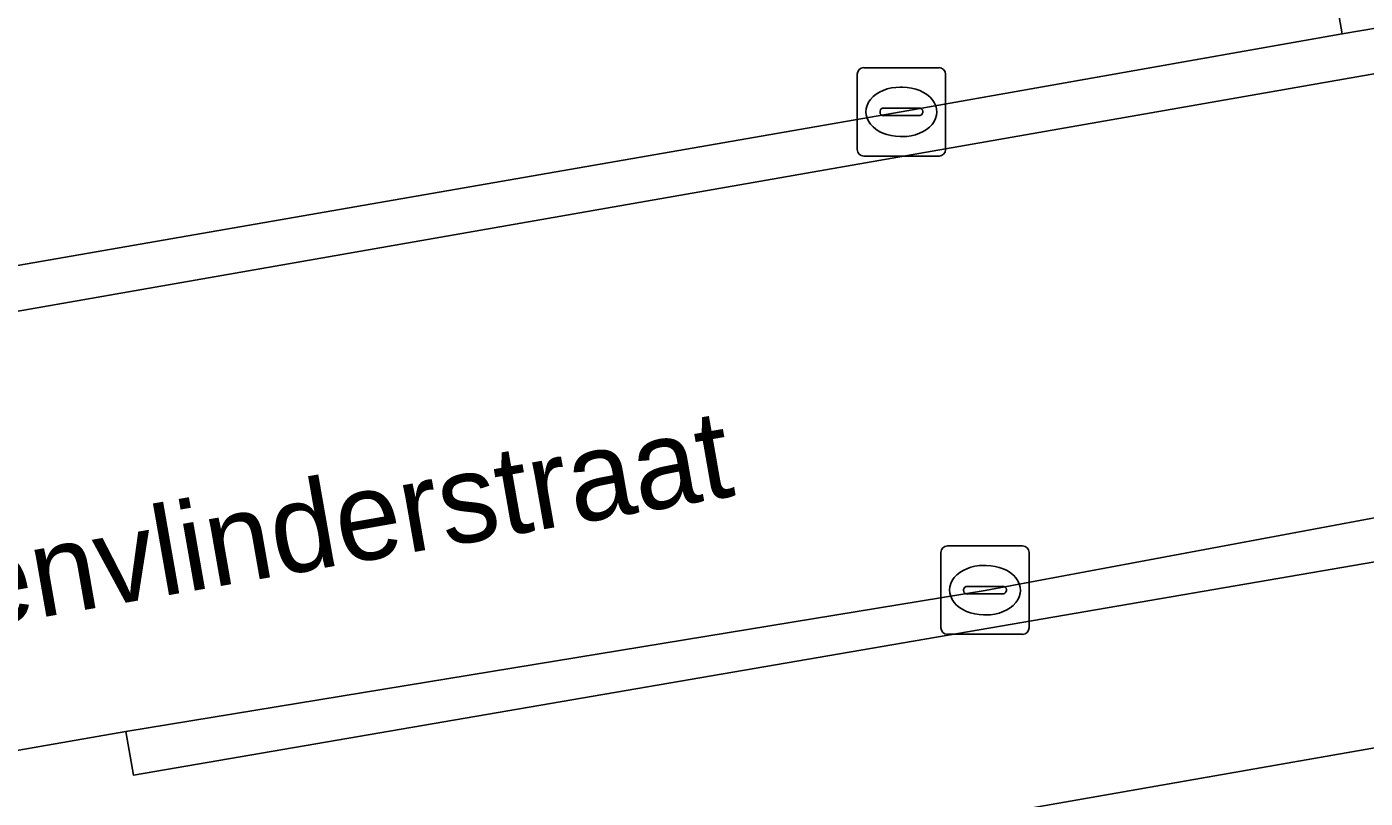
# Model space of a CAD drawing. Extents: x 162879 to 165540, y 384011 to 385181.
# Drawn here: x 164200.45 to 164215.61, y 384896.08 to 384904.81 of the extents above; entities that cross this region are included whole.
import ezdxf

# ---------------------------------------------------------------- set-up
doc = ezdxf.new("R2010")
doc.units = 0
for name, color, linetype in [('IMGEO_Groenvoorziening', 7, 'Continuous'), ('IMGEO_Haag', 7, 'Continuous'), ('IMGEO_Kolk', 7, 'Continuous'), ('IMGEO_Openbare_ruimte_label', 7, 'Continuous'), ('IMGEO_Parkeervlak_open', 7, 'Continuous'), ('IMGEO_Rijbaan_lokaal_open', 7, 'Continuous'), ('IMGEO_Voetpad_open', 7, 'Continuous')]:
    doc.layers.add(name, color=color, linetype=linetype)

msp = doc.modelspace()

# ---------------------------------------------------------------- linework, layer by layer
at = {"layer": 'IMGEO_Groenvoorziening'}
msp.add_lwpolyline([(164236.654, 384915.56), (164214.833, 384911.826), (164196.269, 384908.649), (164181.135, 384906.059), (164183.479, 384893.645), (164184.66, 384893.87), (164183.738, 384899.234), (164182.764, 384904.895), (164195.708, 384907.085), (164196.695, 384901.462), (164197.456, 384901.6), (164198.087, 384901.714), (164197.144, 384907.31), (164214.371, 384910.293), (164215.351, 384904.729), (164216.019, 384904.845)], dxfattribs=at)
at = {"layer": 'IMGEO_Haag'}
msp.add_lwpolyline([(164236.654, 384915.56), (164214.833, 384911.826), (164196.269, 384908.649), (164181.135, 384906.059), (164183.479, 384893.645), (164184.66, 384893.87), (164183.738, 384899.234), (164182.764, 384904.895), (164195.708, 384907.085), (164196.695, 384901.462), (164197.456, 384901.6), (164198.087, 384901.714), (164197.144, 384907.31), (164214.371, 384910.293), (164215.351, 384904.729), (164216.019, 384904.845)], dxfattribs=at)
at = {"layer": 'IMGEO_Kolk'}
for p, q in [((164209.932, 384904.347), (164210.784, 384904.347)), ((164209.857, 384903.421), (164209.857, 384904.273)), ((164210.858, 384904.273), (164210.858, 384903.421)), ((164210.345, 384904.127), (164210.37, 384904.127)), ((164210.159, 384903.89), (164210.557, 384903.89)), ((164210.116, 384903.841), (164210.116, 384903.853)), ((164210.554, 384903.804), (164210.156, 384903.804)), ((164210.6, 384903.853), (164210.6, 384903.841)), ((164210.368, 384903.567), (164210.343, 384903.567)), ((164210.784, 384903.347), (164209.932, 384903.347)), ((164210.879, 384898.932), (164211.731, 384898.932)), ((164210.804, 384898.006), (164210.804, 384898.858)), ((164211.805, 384898.858), (164211.805, 384898.006)), ((164211.292, 384898.712), (164211.317, 384898.712)), ((164211.063, 384898.426), (164211.063, 384898.438)), ((164211.106, 384898.475), (164211.504, 384898.475)), ((164211.547, 384898.438), (164211.547, 384898.426)), ((164211.501, 384898.389), (164211.103, 384898.389)), ((164211.315, 384898.152), (164211.29, 384898.152)), ((164211.731, 384897.932), (164210.879, 384897.932))]:
    msp.add_line(p, q, dxfattribs=at)
for points in [[(164209.932, 384904.347), (164210.784, 384904.347)], [(164209.857, 384903.421), (164209.857, 384904.273)], [(164210.858, 384904.273), (164210.858, 384903.421)], [(164210.784, 384903.347), (164209.932, 384903.347)], [(164210.879, 384898.932), (164211.731, 384898.932)], [(164210.804, 384898.006), (164210.804, 384898.858)], [(164211.805, 384898.858), (164211.805, 384898.006)], [(164211.731, 384897.932), (164210.879, 384897.932)]]:
    msp.add_lwpolyline(points, dxfattribs=at)
for centre, radius, start, end in [((164209.934, 384904.271), 0.0765, 91.552, 178.448), ((164209.934, 384904.271), 0.0765, 91.552, 178.448), ((164210.782, 384904.271), 0.0765, 1.552, 88.448), ((164210.782, 384904.271), 0.0765, 1.552, 88.448), ((164210.156, 384903.85), 0.0403, 85.8775, 175.7526), ((164210.561, 384903.852), 0.0386, 1.7309, 96.639), ((164210.153, 384903.84), 0.0366, 178.938, 274.7102), ((164210.557, 384903.847), 0.043, 264.8664, 352.4533), ((164209.934, 384903.423), 0.0765, 181.552, 268.448), ((164209.934, 384903.423), 0.0765, 181.552, 268.448), ((164210.782, 384903.423), 0.0765, 271.552, 358.448), ((164210.782, 384903.423), 0.0765, 271.552, 358.448), ((164210.881, 384898.856), 0.0765, 91.552, 178.448), ((164210.881, 384898.856), 0.0765, 91.552, 178.448), ((164211.729, 384898.856), 0.0765, 1.552, 88.448), ((164211.729, 384898.856), 0.0765, 1.552, 88.448), ((164211.103, 384898.435), 0.0403, 85.8775, 175.7526), ((164211.1, 384898.425), 0.0366, 178.938, 274.7102), ((164211.504, 384898.432), 0.043, 264.8664, 352.4533), ((164211.508, 384898.437), 0.0386, 1.7309, 96.639), ((164210.881, 384898.008), 0.0765, 181.552, 268.448), ((164210.881, 384898.008), 0.0765, 181.552, 268.448), ((164211.729, 384898.008), 0.0765, 271.552, 358.448), ((164211.729, 384898.008), 0.0765, 271.552, 358.448)]:
    msp.add_arc(centre, radius, start, end, dxfattribs=at)
for centre, major_axis, ratio, start_param, end_param in [((164210.344, 384903.847), (-0.387, 0.002), 0.722429, 4.712389, 7.853982), ((164210.369, 384903.847), (-0.39, 0.002), 0.717154, 1.570796, 4.712389), ((164211.291, 384898.432), (-0.387, 0.002), 0.722429, 4.712389, 7.853982), ((164211.316, 384898.432), (-0.39, 0.002), 0.717154, 1.570796, 4.712389)]:
    msp.add_ellipse(centre, major_axis=major_axis, ratio=ratio, start_param=start_param, end_param=end_param, dxfattribs=at)
at = {"layer": 'IMGEO_Parkeervlak_open'}
for points in [[(164198.087, 384901.714), (164210.357, 384903.848), (164215.351, 384904.729), (164214.371, 384910.293), (164197.144, 384907.31)], [(164258.278, 384904.101), (164202.054, 384894.254), (164202.698, 384890.812), (164258.864, 384900.571)]]:
    msp.add_lwpolyline(points, close=True, dxfattribs=at)
at = {"layer": 'IMGEO_Rijbaan_lokaal_open'}
for points in [[(164216.019, 384904.845), (164215.351, 384904.729), (164210.357, 384903.848), (164198.087, 384901.714), (164197.456, 384901.6), (164196.695, 384901.462), (164196.781, 384900.966), (164197.397, 384901.074), (164255.884, 384911.313), (164255.77, 384911.792), (164255.171, 384911.708), (164238.541, 384908.793), (164237.892, 384908.679), (164237.094, 384908.539), (164234.484, 384908.065), (164216.817, 384904.984)], [(164197.397, 384901.074), (164198.24, 384896.251), (164201.577, 384896.831), (164211.305, 384898.43), (164216.12, 384899.327), (164217.492, 384899.542), (164235.376, 384902.65), (164243.073, 384904.005), (164244.234, 384904.21), (164253.042, 384905.765), (164255.785, 384906.247), (164257.445, 384906.554), (164256.52, 384911.42), (164255.884, 384911.313)]]:
    msp.add_lwpolyline(points, close=True, dxfattribs=at)
at = {"layer": 'IMGEO_Voetpad_open'}
msp.add_lwpolyline([(164259.194, 384906.847), (164258.082, 384906.664), (164257.445, 384906.554), (164255.785, 384906.247), (164253.042, 384905.765), (164253.128, 384905.273), (164244.32, 384903.718), (164244.234, 384904.21), (164243.073, 384904.005), (164243.158, 384903.513), (164217.577, 384899.05), (164217.492, 384899.542), (164216.12, 384899.327), (164216.204, 384898.835), (164201.661, 384896.339), (164201.577, 384896.831), (164198.24, 384896.251), (164197.63, 384896.108), (164198.037, 384893.668), (164198.631, 384890.105), (164202.698, 384890.812), (164202.054, 384894.254), (164258.278, 384904.101)], dxfattribs=at)
msp.add_lwpolyline([(164201.577, 384896.831), (164201.661, 384896.339), (164216.204, 384898.835), (164216.12, 384899.327), (164211.305, 384898.43)], close=True, dxfattribs=at)

# ---------------------------------------------------------------- texts
at = {"layer": 'IMGEO_Openbare_ruimte_label'}
msp.add_text('Bessenvlinderstraat', height=1, rotation=9.9615, dxfattribs=at).set_placement((164196.924, 384897.473))

doc.saveas('drawing.dxf')
